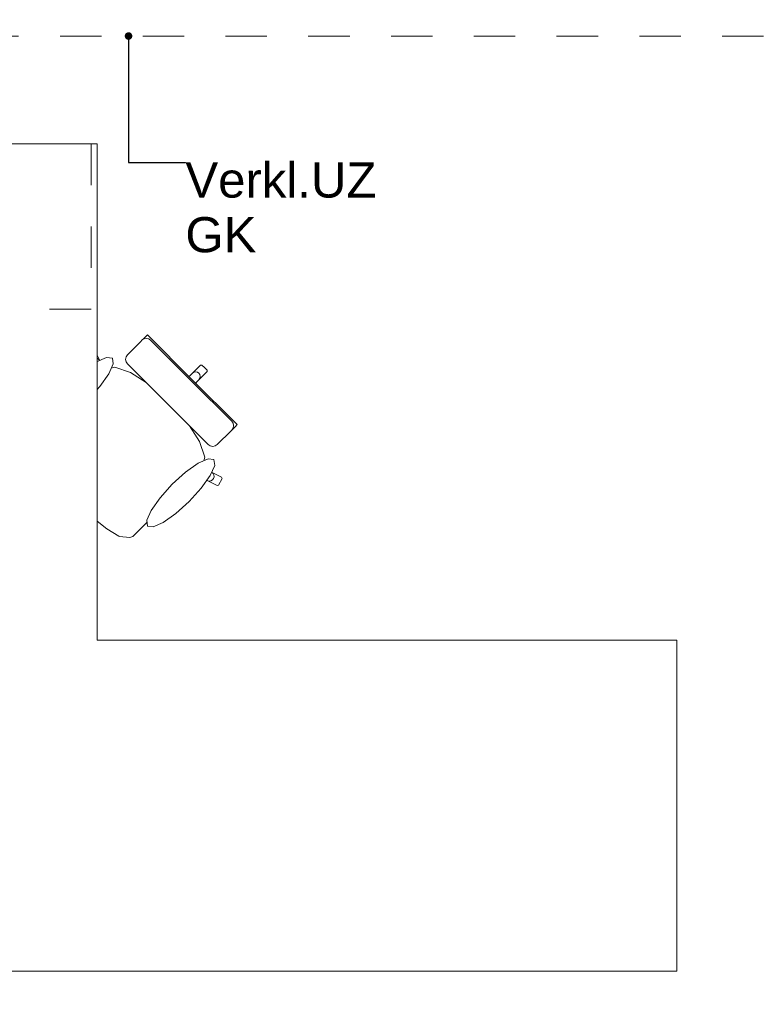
# Model space of a CAD drawing. Header units: metres. Extents: x -3.6 to 90.7, y -11.1 to 18.
# Tile 263 of 656: x 19.2 to 21, y 10.6 to 13. Entities that reach past the tile are written whole.
import ezdxf

# ---------------------------------------------------------------- set-up
doc = ezdxf.new("R2010")
doc.units = ezdxf.units.M
doc.header["$MEASUREMENT"] = 0
for name, pattern in [('Strichlinie eng', [0.115, 0.075, -0.04]), ('Untersicht', [0.1, 0.075, -0.025]), ('Wipeout_Contour', [1, 0, -1])]:
    doc.linetypes.add(name, pattern=pattern)
for name, color, linetype in [('152 - Bemaßung_ Beschriftung.Ausbau', 7, 'Continuous'), ('701 - Einrichtung.Möbel', 7, 'Continuous'), ('Neubau_152 - Bemaßung_ Beschriftung.Ausbau', 7, 'Continuous'), ('Neubau_653 - Abdeckung.TB Verkofferung', 7, 'Continuous')]:
    doc.layers.add(name, color=color, linetype=linetype)
doc.styles.add('ERSTELLTER_STIL_2', font='txt')
doc.dimstyles.new('ERSTELLTER_STIL__3', dxfattribs={"dimtxt": 0.1, "dimasz": 0.0532, "dimexe": 0.18, "dimexo": 0.0625, "dimgap": 0, "dimtad": 1, "dimtih": 1, "dimtoh": 1, "dimzin": 0, "dimdsep": 46, "dimtxsty": 'ERSTELLTER_STIL_2', "dimblk": 'ARROWHEAD_2', "dimblk1": 'ARROWHEAD_2', "dimblk2": 'ARROWHEAD_2', "dimcen": 0.09, "dimse1": 1, "dimse2": 1, "dimclrd": 7, "dimclre": 7, "dimclrt": 7, "dimazin": 0, "dimtfac": 1, "dimtdec": 4, "dimtmove": 0, "dimatfit": 3, "dimfxl": 1, "dimtolj": 1, "dimtzin": 0, "dimarcsym": 0})
doc.dimstyles.new('ERSTELLTER_STIL__5', dxfattribs={"dimtxt": 0.18, "dimasz": 0.03648, "dimexe": 0.18, "dimexo": 0.0625, "dimgap": 0, "dimtad": 0, "dimtih": 1, "dimtoh": 1, "dimdec": 4, "dimzin": 0, "dimdsep": 46, "dimcen": 0.09, "dimadec": 0, "dimazin": 0, "dimtfac": 1, "dimtdec": 4, "dimtmove": 0, "dimatfit": 3, "dimldrblk": 'ARROWHEAD_11', "dimfxl": 1, "dimtolj": 1, "dimtzin": 0, "dimarcsym": 0})

# ---------------------------------------------------------------- blocks, each defined once
blk = doc.blocks.new('ARROWHEAD_11')
at = {"color": 0, "linetype": 'Continuous', "lineweight": 0}
blk.add_line((0, 0), (-1, 0), dxfattribs=at)
at = {"color": 0, "linetype": 'Continuous', "lineweight": 0, "const_width": 0.25, "flags": 128}
blk.add_lwpolyline([(-0.125, 0, 1), (0.125, 0, 1)], format="xyb", close=True, dxfattribs=at)
blk = doc.blocks.new('*D260')
at = {"layer": '152 - Bemaßung_ Beschriftung.Ausbau', "color": 7, "linetype": 'Continuous', "lineweight": 5}
for p, q in [((18.6, 15.3025), (18.6, 15.4075)), ((22.05, 15.3025), (22.05, 15.4075)), ((18.6202, 15.39), (18.5798, 15.32)), ((22.0702, 15.39), (22.0298, 15.32)), ((18.6, 15.355), (22.05, 15.355))]:
    blk.add_line(p, q, dxfattribs=at)
at = {"layer": '152 - Bemaßung_ Beschriftung.Ausbau', "color": 7, "lineweight": 5, "char_height": 0.1, "attachment_point": 7, "style": 'ERSTELLTER_STIL_2'}
for s, insert in [('\\A1;{\\pql;\\fArial|b0|i0|c0|p38;3,45}', (20.1161, 15.375)), ('\\A1;{\\pql;\\fArial|b0|i0|c0|p38;15}', (21.878, 15.375))]:
    blk.add_mtext(s, dxfattribs=dict(at, insert=insert))
blk = doc.blocks.new('ARROWHEAD_2')
at = {"color": 0, "linetype": 'Continuous', "lineweight": 0}
for p, q in [((-0.378, -0.655), (0.378, 0.655)), ((0, 0), (-1, 0))]:
    blk.add_line(p, q, dxfattribs=at)

msp = doc.modelspace()

# ---------------------------------------------------------------- linework, layer by layer
at = {"layer": 'Neubau_653 - Abdeckung.TB Verkofferung', "color": 1, "linetype": 'Untersicht', "lineweight": 9}
msp.add_line((15.11, 12.9505), (21.885, 12.9505), dxfattribs=at)

# ---------------------------------------------------------------- wipeouts: each hides what was drawn before it
at = {"color": 254, "linetype": 'Wipeout_Contour', "lineweight": 0, "ltscale": 659.519602}
msp.add_wipeout([(19.5223, 11.7769), (19.635, 11.8897), (19.6658, 11.8759), (19.6901, 11.8639), (19.6931, 11.8649), (19.7016, 11.881), (19.7006, 11.884), (19.6763, 11.896), (19.6536, 11.9084), (19.6597, 11.9323), (19.647, 11.9706), (19.6174, 12.0174), (19.5995, 12.0378), (19.6204, 12.0587), (19.6365, 12.0749), (19.6193, 12.092), (19.6453, 12.1198), (19.6652, 12.1397), (19.6653, 12.1429), (19.6591, 12.1491), (19.3409, 11.8309), (19.3833, 11.7911), (19.3839, 11.7907), (19.423, 11.7592), (19.4524, 11.7414), (19.4539, 11.7408), (19.4791, 11.7384), (19.4861, 11.7407), (19.5028, 11.7575)], dxfattribs=at).dxf.layer = '701 - Einrichtung.Möbel'

# ---------------------------------------------------------------- next in the draw order: linework, layer by layer
at = {"layer": '701 - Einrichtung.Möbel', "color": 7, "linetype": 'Continuous', "lineweight": 5}
for p, q in [((19.6743, 11.8754), (19.6781, 11.8776)), ((19.6797, 11.8934), (19.6763, 11.896)), ((19.7006, 11.884), (19.6763, 11.896)), ((19.6781, 11.8776), (19.6809, 11.8811)), ((19.6818, 11.8897), (19.6797, 11.8934)), ((19.6809, 11.8811), (19.6822, 11.8853)), ((19.6822, 11.8853), (19.6818, 11.8897)), ((19.6931, 11.8649), (19.7016, 11.881)), ((19.7016, 11.881), (19.7006, 11.884)), ((19.6901, 11.8639), (19.6931, 11.8649)), ((19.3833, 11.7911), (19.3839, 11.7907)), ((19.3839, 11.7907), (19.423, 11.7592)), ((19.423, 11.7592), (19.4524, 11.7414)), ((19.4861, 11.7407), (19.5028, 11.7575)), ((19.5028, 11.7575), (19.5223, 11.7769)), ((19.4524, 11.7414), (19.4539, 11.7408)), ((19.4539, 11.7408), (19.4791, 11.7384)), ((19.4791, 11.7384), (19.4861, 11.7407))]:
    msp.add_line(p, q, dxfattribs=at)

# ---------------------------------------------------------------- next in the draw order: wipeouts: each hides what was drawn before it
at = {"color": 254, "linetype": 'Wipeout_Contour', "lineweight": 0, "ltscale": 667.745403}
msp.add_wipeout([(19.2869, 12.0123), (19.2675, 11.9928), (19.2507, 11.9761), (19.2484, 11.9691), (19.2508, 11.9439), (19.2514, 11.9424), (19.2692, 11.913), (19.3006, 11.8739), (19.3011, 11.8733), (19.3409, 11.8309), (19.6591, 12.1491), (19.6529, 12.1553), (19.6497, 12.1552), (19.6298, 12.1353), (19.602, 12.1093), (19.5848, 12.1265), (19.5687, 12.1104), (19.5478, 12.0895), (19.5273, 12.1074), (19.4806, 12.137), (19.4423, 12.1497), (19.4184, 12.1436), (19.406, 12.1663), (19.394, 12.1907), (19.391, 12.1916), (19.3749, 12.1831), (19.3739, 12.1801), (19.3859, 12.1558), (19.3997, 12.1251)], dxfattribs=at).dxf.layer = '701 - Einrichtung.Möbel'

# ---------------------------------------------------------------- next in the draw order: linework, layer by layer
at = {"layer": '701 - Einrichtung.Möbel', "color": 7, "linetype": 'Continuous', "lineweight": 5}
for p, q in [((19.3749, 12.1831), (19.391, 12.1916)), ((19.391, 12.1916), (19.394, 12.1907)), ((19.394, 12.1907), (19.406, 12.1663)), ((19.3739, 12.1801), (19.3749, 12.1831)), ((19.3859, 12.1558), (19.3739, 12.1801)), ((19.3848, 12.16), (19.3854, 12.1643)), ((19.3854, 12.1643), (19.3876, 12.1681)), ((19.3876, 12.1681), (19.3911, 12.1709)), ((19.3911, 12.1709), (19.3953, 12.1722)), ((19.3953, 12.1722), (19.3996, 12.1718)), ((19.3996, 12.1718), (19.4034, 12.1697)), ((19.4034, 12.1697), (19.406, 12.1663)), ((19.406, 12.1663), (19.4184, 12.1436)), ((19.3859, 12.1558), (19.3848, 12.16)), ((19.3997, 12.1251), (19.3859, 12.1558)), ((19.4182, 12.1435), (19.3997, 12.1251)), ((19.4182, 12.1435), (19.4184, 12.1436)), ((19.4184, 12.1436), (19.4423, 12.1497)), ((19.4423, 12.1497), (19.4806, 12.137)), ((19.6298, 12.1353), (19.6497, 12.1552)), ((19.6335, 12.1378), (19.6378, 12.1388)), ((19.6378, 12.1388), (19.6421, 12.138)), ((19.6421, 12.138), (19.6456, 12.1356)), ((19.6453, 12.1198), (19.6652, 12.1397)), ((19.6497, 12.1552), (19.6529, 12.1553)), ((19.6529, 12.1553), (19.6591, 12.1491)), ((19.6653, 12.1429), (19.6591, 12.1491)), ((19.6652, 12.1397), (19.6653, 12.1429)), ((19.2869, 12.0123), (19.3997, 12.1251)), ((19.4806, 12.137), (19.5273, 12.1074)), ((19.5687, 12.1104), (19.5848, 12.1265)), ((19.5848, 12.1265), (19.602, 12.1093)), ((19.602, 12.1093), (19.6298, 12.1353)), ((19.6193, 12.092), (19.6453, 12.1198)), ((19.6298, 12.1353), (19.6335, 12.1378)), ((19.6453, 12.1198), (19.6478, 12.1235)), ((19.648, 12.1321), (19.6456, 12.1356)), ((19.6478, 12.1235), (19.6487, 12.1278)), ((19.6487, 12.1278), (19.648, 12.1321)), ((19.5273, 12.1074), (19.5478, 12.0895)), ((19.5478, 12.0895), (19.5687, 12.1104)), ((19.602, 12.1093), (19.6107, 12.1007)), ((19.6193, 12.092), (19.6107, 12.1007)), ((19.6365, 12.0749), (19.6193, 12.092)), ((19.5478, 12.0895), (19.5754, 12.0654)), ((19.6204, 12.0587), (19.6365, 12.0749)), ((19.5995, 12.0378), (19.5754, 12.0654)), ((19.5995, 12.0378), (19.6204, 12.0587)), ((19.6174, 12.0174), (19.5995, 12.0378)), ((19.2675, 11.9928), (19.2869, 12.0123)), ((19.647, 11.9706), (19.6174, 12.0174)), ((19.2484, 11.9691), (19.2507, 11.9761)), ((19.2507, 11.9761), (19.2675, 11.9928)), ((19.2508, 11.9439), (19.2484, 11.9691)), ((19.6597, 11.9323), (19.647, 11.9706)), ((19.2514, 11.9424), (19.2508, 11.9439)), ((19.2692, 11.913), (19.2514, 11.9424)), ((19.6536, 11.9084), (19.6597, 11.9323)), ((19.3006, 11.8739), (19.2692, 11.913)), ((19.6535, 11.9082), (19.635, 11.8897)), ((19.6535, 11.9082), (19.6536, 11.9084)), ((19.6763, 11.896), (19.6536, 11.9084)), ((19.5223, 11.7769), (19.635, 11.8897)), ((19.635, 11.8897), (19.6658, 11.8759)), ((19.3011, 11.8733), (19.3006, 11.8739)), ((19.3409, 11.8309), (19.3011, 11.8733)), ((19.6658, 11.8759), (19.6699, 11.8748)), ((19.6658, 11.8759), (19.6901, 11.8639)), ((19.6699, 11.8748), (19.6743, 11.8754)), ((19.3409, 11.8309), (19.3833, 11.7911))]:
    msp.add_line(p, q, dxfattribs=at)

# ---------------------------------------------------------------- next in the draw order: wipeouts: each hides what was drawn before it
at = {"color": 254, "linetype": 'Wipeout_Contour', "lineweight": 0, "ltscale": 365.245078}
msp.add_wipeout([(19.3356, 12.1122), (19.3064, 12.0799), (19.2848, 12.0494), (19.2741, 12.0252), (19.2759, 12.0112), (19.2899, 12.0094), (19.314, 12.0201), (19.3446, 12.0417), (19.3769, 12.0709), (19.4061, 12.1032), (19.4277, 12.1338), (19.4384, 12.1579), (19.4366, 12.1719), (19.4226, 12.1737), (19.3985, 12.163), (19.3679, 12.1414)], dxfattribs=at).dxf.layer = '701 - Einrichtung.Möbel'
at = {"color": 254, "linetype": 'Wipeout_Contour', "lineweight": 0, "ltscale": 340.995813}
msp.add_wipeout([(19.6682, 11.963), (19.6732, 11.9596), (19.679, 11.9585), (19.6849, 11.9596), (19.6898, 11.9629), (19.6922, 11.9653), (19.698, 11.9711), (19.7154, 11.9885), (19.7225, 11.9956), (19.725, 11.9981), (19.7305, 12.0036), (19.7329, 12.006), (19.7382, 12.0113), (19.6297, 12.1197), (19.5706, 12.0606)], dxfattribs=at).dxf.layer = '701 - Einrichtung.Möbel'
at = {"color": 254, "linetype": 'Wipeout_Contour', "lineweight": 0, "ltscale": 366.534028}
msp.add_wipeout([(19.6222, 11.8256), (19.6514, 11.8579), (19.673, 11.8885), (19.6837, 11.9126), (19.6819, 11.9266), (19.6679, 11.9284), (19.6438, 11.9177), (19.6132, 11.8961), (19.5809, 11.8669), (19.5517, 11.8346), (19.5301, 11.804), (19.5194, 11.7799), (19.5212, 11.7659), (19.5352, 11.7641), (19.5594, 11.7748), (19.5899, 11.7964)], dxfattribs=at).dxf.layer = '701 - Einrichtung.Möbel'

# ---------------------------------------------------------------- next in the draw order: linework, layer by layer
at = {"layer": '701 - Einrichtung.Möbel', "color": 7, "linetype": 'Continuous', "lineweight": 5}
for p, q in [((19.7249, 12.0197), (19.7282, 12.0147)), ((19.7154, 11.9885), (19.7225, 11.9956)), ((19.7225, 11.9956), (19.725, 11.9981)), ((19.725, 11.9981), (19.7305, 12.0036)), ((19.7283, 12.003), (19.725, 11.9981)), ((19.7282, 12.0147), (19.7294, 12.0089)), ((19.7294, 12.0089), (19.7283, 12.003)), ((19.7305, 12.0036), (19.7329, 12.006)), ((19.7329, 12.006), (19.7382, 12.0113)), ((19.698, 11.9711), (19.7154, 11.9885)), ((19.6682, 11.963), (19.6732, 11.9596)), ((19.6732, 11.9596), (19.679, 11.9585)), ((19.679, 11.9585), (19.6849, 11.9596)), ((19.6849, 11.9596), (19.6898, 11.9629)), ((19.6898, 11.9629), (19.6922, 11.9653)), ((19.6922, 11.9653), (19.698, 11.9711))]:
    msp.add_line(p, q, dxfattribs=at)
at = {"layer": '701 - Einrichtung.Möbel', "color": 7, "linetype": 'Continuous', "lineweight": 5, "flags": 128}
for points in [[(19.3356, 12.1122), (19.3679, 12.1414), (19.3985, 12.163), (19.4226, 12.1737), (19.4366, 12.1719), (19.4384, 12.1579), (19.4277, 12.1338), (19.4061, 12.1032), (19.3769, 12.0709), (19.3446, 12.0417), (19.314, 12.0201), (19.2899, 12.0094), (19.2759, 12.0112), (19.2741, 12.0252), (19.2848, 12.0494), (19.3064, 12.0799)], [(19.6222, 11.8256), (19.6514, 11.8579), (19.673, 11.8885), (19.6837, 11.9126), (19.6819, 11.9266), (19.6679, 11.9284), (19.6438, 11.9177), (19.6132, 11.8961), (19.5809, 11.8669), (19.5517, 11.8346), (19.5301, 11.804), (19.5194, 11.7799), (19.5212, 11.7659), (19.5352, 11.7641), (19.5594, 11.7748), (19.5899, 11.7964)]]:
    msp.add_lwpolyline(points, close=True, dxfattribs=at)

# ---------------------------------------------------------------- next in the draw order: wipeouts: each hides what was drawn before it
at = {"color": 254, "linetype": 'Wipeout_Contour', "lineweight": 0, "ltscale": 350.12113}
msp.add_wipeout([(19.473, 12.1582), (19.5706, 12.0606), (19.6297, 12.1197), (19.5213, 12.2282), (19.516, 12.2229), (19.5136, 12.2205), (19.5081, 12.215), (19.5056, 12.2125), (19.4985, 12.2054), (19.4811, 12.188), (19.4753, 12.1822), (19.4729, 12.1798), (19.4696, 12.1749), (19.4684, 12.169), (19.4696, 12.1632)], dxfattribs=at).dxf.layer = '701 - Einrichtung.Möbel'

# ---------------------------------------------------------------- next in the draw order: linework, layer by layer
at = {"layer": '701 - Einrichtung.Möbel', "color": 7, "linetype": 'Continuous', "lineweight": 5}
for p, q in [((19.4985, 12.2054), (19.5056, 12.2125)), ((19.5056, 12.2125), (19.5081, 12.215)), ((19.5081, 12.215), (19.5136, 12.2205)), ((19.513, 12.2183), (19.5081, 12.215)), ((19.5189, 12.2194), (19.513, 12.2183)), ((19.5136, 12.2205), (19.516, 12.2229)), ((19.516, 12.2229), (19.5213, 12.2282)), ((19.5247, 12.2182), (19.5189, 12.2194)), ((19.5213, 12.2282), (19.6297, 12.1197)), ((19.5297, 12.2149), (19.5247, 12.2182)), ((19.6273, 12.1173), (19.5297, 12.2149)), ((19.4753, 12.1822), (19.4811, 12.188)), ((19.4811, 12.188), (19.4985, 12.2054)), ((19.4684, 12.169), (19.4696, 12.1749)), ((19.4696, 12.1632), (19.4684, 12.169)), ((19.4696, 12.1749), (19.4729, 12.1798)), ((19.473, 12.1582), (19.4696, 12.1632)), ((19.4729, 12.1798), (19.4753, 12.1822)), ((19.5706, 12.0606), (19.473, 12.1582)), ((19.6273, 12.1173), (19.7249, 12.0197)), ((19.7382, 12.0113), (19.6297, 12.1197)), ((19.5706, 12.0606), (19.6682, 11.963))]:
    msp.add_line(p, q, dxfattribs=at)

# ---------------------------------------------------------------- next in the draw order: wipeouts: each hides what was drawn before it
at = {"color": 254, "linetype": 'Wipeout_Contour', "lineweight": 0, "ltscale": 136.956524}
msp.add_wipeout([(18.6, 10.69), (20.8, 10.69), (20.8, 11.49), (19.4, 11.49), (19.4, 12.69), (18.6, 12.69)], dxfattribs=at).dxf.layer = '701 - Einrichtung.Möbel'

# ---------------------------------------------------------------- next in the draw order: linework, layer by layer
at = {"layer": '701 - Einrichtung.Möbel', "color": 7, "linetype": 'Strichlinie eng', "lineweight": 5}
for p, q in [((19.385, 12.69), (19.385, 12.29)), ((19.385, 12.29), (18.6, 12.29))]:
    msp.add_line(p, q, dxfattribs=at)
at = {"layer": '701 - Einrichtung.Möbel', "color": 7, "linetype": 'Continuous', "lineweight": 5, "flags": 128}
msp.add_lwpolyline([(18.6, 10.69), (18.6, 12.69), (19.4, 12.69), (19.4, 11.49), (20.8, 11.49), (20.8, 10.69)], close=True, dxfattribs=at)

# ---------------------------------------------------------------- next in the draw order: texts
at = {"layer": 'Neubau_152 - Bemaßung_ Beschriftung.Ausbau', "color": 1, "linetype": 'Continuous', "lineweight": 13, "insert": (19.6129, 12.645), "char_height": 0.085, "attachment_point": 1, "line_spacing_factor": 0.933036, "style": 'ERSTELLTER_STIL_2'}
msp.add_mtext('\\A1;{\\pql;\\fArial|b0|i0|c0|p38;Verkl.U\\fArial|b0|i0|c0|p38;Z\\P\\pql;\\fArial|b0|i0|c0|p38;GK}', dxfattribs=at)

# ---------------------------------------------------------------- next in the draw order: dimensions: what is measured, and where the dimension line sits
at = {"layer": '152 - Bemaßung_ Beschriftung.Ausbau', "color": 7, "linetype": 'Continuous', "lineweight": 5}
dim = msp.add_linear_dim(base=(22.05, 15.355), p1=(18.6, 10.75), p2=(22.05, 10.61), dimstyle='ERSTELLTER_STIL__3', dxfattribs=at)
dim.commit()
dim.dimension.update_dxf_attribs({"geometry": '*D260', "text_midpoint": (20.246, 15.425), "dimtype": 160})

# ---------------------------------------------------------------- next in the draw order: leaders
at = {"layer": 'Neubau_152 - Bemaßung_ Beschriftung.Ausbau', "color": 1, "linetype": 'Continuous', "lineweight": 13, "annotation_type": 0, "has_hookline": 1, "hookline_direction": 0, "text_width": 0.458}
msp.add_leader([(19.4756, 12.9505), (19.4756, 12.645), (19.6129, 12.645)], dimstyle='ERSTELLTER_STIL__5', dxfattribs=at)

doc.saveas('drawing.dxf')
